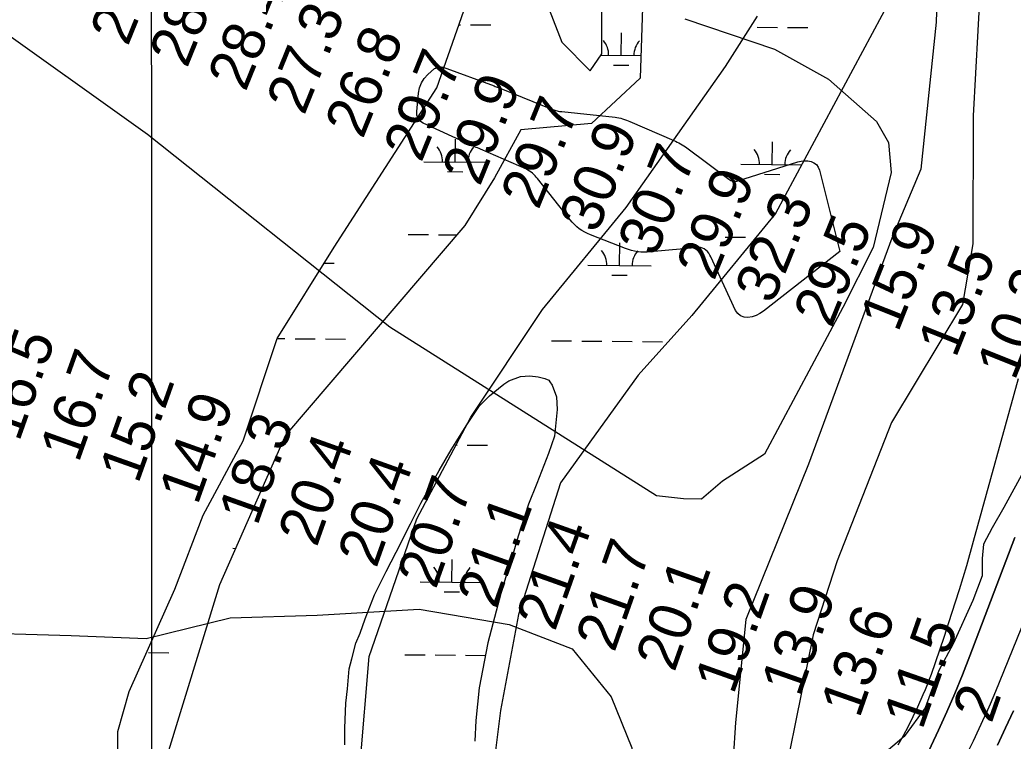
# Model space of a CAD drawing. Extents: x 3271442 to 3309282, y 752266 to 777610.
# Drawn here: x 3291110 to 3292682, y 770993 to 772135 of the extents above; entities that cross this region are included whole.
import ezdxf

# ---------------------------------------------------------------- set-up
doc = ezdxf.new("R2010")
doc.units = 0
for name, color, linetype in [('V-GRID-MAJR', 7, 'Continuous'), ('V-RIVR-EDGE', 7, 'Continuous'), ('V-RIVR-RANG', 7, 'Continuous'), ('V-SITE-VEGE', 7, 'Continuous'), ('V-TOPO-DPTH', 7, 'Continuous'), ('V-TOPO-MAJR', 7, 'Continuous'), ('V-TOPO-MINR', 7, 'Continuous'), ('V-TOPO-WATR', 7, 'Continuous'), ('V-WETL-SWMP', 7, 'Continuous')]:
    doc.layers.add(name, color=color, linetype=linetype)

msp = doc.modelspace()

# ---------------------------------------------------------------- linework, layer by layer
at = {"layer": 'V-GRID-MAJR'}
msp.add_spline([(3291322.7, 757646.2), (3291320.9, 763704.7), (3291319.2, 769766.6), (3291317.4, 775828.6), (3291317.4, 775832)], degree=3, dxfattribs=at)
at = {"layer": 'V-RIVR-EDGE'}
for points in [[(3292701.8, 771425.7), (3292667.8, 771363.2), (3292649, 771330.6), (3292635.5, 771305), (3292633.2, 771282.4), (3292633.2, 771254.6), (3292618.7, 771215.5), (3292587.3, 771146.9), (3292565, 771104.8), (3292543.1, 771045.7), (3292509.9, 771000.2)], [(3292509.9, 771000.2), (3292474.2, 770969.8)]]:
    msp.add_lwpolyline(points, dxfattribs=at)
at = {"layer": 'V-SITE-VEGE'}
msp.add_lwpolyline([(3291624, 770987.2), (3291624.1, 771013.6), (3291625.6, 771053.2), (3291628.3, 771075.7), (3291631, 771107.4), (3291635.1, 771123.2), (3291641.8, 771148.3), (3291648.4, 771164.1), (3291656.5, 771186.6), (3291671.1, 771224.8), (3291689.8, 771261.8), (3291705.7, 771292.1), (3291728.4, 771336.9), (3291744.4, 771369.9), (3291773.6, 771421.3), (3291792.3, 771454.3), (3291816.2, 771492.5), (3291837.4, 771524.2), (3291853.4, 771540), (3291875.9, 771558.4), (3291883.8, 771563.6), (3291902.4, 771570.2), (3291916.9, 771571.4), (3291930.1, 771570.1), (3291940.7, 771567.4), (3291947.3, 771564.7), (3291948.6, 771562.1), (3291952.5, 771556.8), (3291959.1, 771538.2), (3291960.3, 771518.4), (3291956.2, 771476.1), (3291946.8, 771448.4), (3291928.2, 771400.9), (3291914.8, 771368), (3291898.8, 771317.8), (3291889.4, 771284.8), (3291873.4, 771234.6), (3291864, 771199), (3291850.6, 771148.8), (3291837.1, 771077.5), (3291831.6, 771026), (3291830.1, 770993)], dxfattribs=at)
at = {"layer": 'V-TOPO-DPTH'}
for points in [[(3292630.2, 772186.2), (3292619.1, 771983.3), (3292618.6, 771780.3), (3292602.3, 771684.2), (3292489.7, 771497.5), (3292403.7, 771278.7), (3292366, 771161.3), (3292301, 770840.7)], [(3292685.4, 771315.7), (3292614, 771128), (3292602.3, 771098.3), (3292590.1, 771068.7), (3292577.4, 771039.5), (3292564.1, 771010.4), (3292537.2, 770953)], [(3292537.2, 770953), (3292564.1, 771010.4), (3292577.4, 771039.5), (3292590.1, 771068.7), (3292602.3, 771098.3), (3292614, 771128), (3292685.4, 771315.7)], [(3292683.2, 771041.2), (3292670.5, 771013.9), (3292657.6, 770986.7)], [(3292657.6, 770986.7), (3292670.5, 771013.9), (3292683.2, 771041.2)]]:
    msp.add_lwpolyline(points, dxfattribs=at)
at = {"layer": 'V-TOPO-MAJR'}
msp.add_lwpolyline([(3292408, 771768.4), (3292287.2, 771673.6), (3292281.5, 771669.9), (3292275.5, 771666.9), (3292269.1, 771664.9), (3292262.4, 771663.7), (3292256.3, 771664.3), (3292250.8, 771666.2), (3292246.4, 771670), (3292242.8, 771675), (3292203.9, 771759.7), (3292202.3, 771762.7), (3292200.5, 771765.5), (3292198.4, 771768.1), (3292196, 771770.5), (3292193.3, 771772.4), (3292190.5, 771773.8), (3292187.4, 771774.4), (3292184.1, 771774.5), (3292108.1, 771767.6), (3292103.1, 771767.3), (3292098.1, 771767.2), (3292093.1, 771767.5), (3292088.1, 771767.9), (3292083.1, 771768.7), (3292078.3, 771769.8), (3292073.5, 771771.2), (3292068.8, 771772.9), (3292013.1, 771794.7), (3292008.5, 771796.7), (3292004, 771799), (3291999.6, 771801.6), (3291995.4, 771804.4), (3291991.5, 771807.5), (3291987.7, 771810.9), (3291984.2, 771814.5), (3291980.9, 771818.3), (3291929.2, 771884), (3291927.3, 771886.2), (3291925.4, 771888.3), (3291923.3, 771890.4), (3291921.2, 771892.3), (3291919, 771894.1), (3291916.6, 771895.7), (3291914.2, 771897.2), (3291911.6, 771898.4), (3291839.1, 771930.2), (3291836.8, 771931.2), (3291834.5, 771932.2), (3291832.2, 771933.1), (3291829.9, 771934), (3291827.6, 771935), (3291825.3, 771936), (3291823, 771937), (3291820.7, 771938), (3291748.3, 771971.4), (3291745.8, 771972.9), (3291743.6, 771974.6), (3291741.8, 771976.7), (3291740.3, 771979.1), (3291739.2, 771981.7), (3291738.4, 771984.4), (3291738.1, 771987.2), (3291738.1, 771990.1), (3291740.8, 772019.2), (3291742.5, 772027.5), (3291745.4, 772035.3), (3291750, 772042.2), (3291755.7, 772048.5), (3291766.3, 772057.8), (3291767.7, 772058.8), (3291769.2, 772059.7), (3291770.9, 772060.3), (3291772.6, 772060.7), (3291774.4, 772060.8), (3291776.2, 772060.7), (3291778, 772060.4), (3291779.7, 772059.9), (3291860.6, 772030.4), (3291862.2, 772029.7), (3291863.9, 772029.1), (3291865.6, 772028.5), (3291867.2, 772027.8), (3291868.9, 772027.1), (3291870.6, 772026.5), (3291872.2, 772025.8), (3291873.9, 772025.1), (3291953.2, 771993), (3291954.9, 771992.4), (3291956.7, 771991.8), (3291958.5, 771991.3), (3291960.3, 771990.9), (3291962.1, 771990.5), (3291963.9, 771990.2), (3291965.7, 771989.9), (3291967.6, 771989.7), (3292052, 771980.9), (3292055.1, 771980.5), (3292058.1, 771979.9), (3292061.1, 771979.2), (3292064.1, 771978.3), (3292067, 771977.3), (3292070, 771976.2), (3292072.9, 771975.1), (3292075.7, 771973.9), (3292145, 771944), (3292147.8, 771942.8), (3292150.5, 771941.5), (3292153.2, 771940.2), (3292155.8, 771938.8), (3292158.4, 771937.4), (3292161, 771935.8), (3292163.5, 771934.1), (3292165.9, 771932.4), (3292232, 771882.7), (3292233.6, 771881.7), (3292235.3, 771880.8), (3292237.1, 771880.2), (3292239, 771879.7), (3292240.9, 771879.5), (3292242.8, 771879.5), (3292244.7, 771879.8), (3292246.5, 771880.3), (3292341.3, 771910.1), (3292346.6, 771911.3), (3292351.9, 771911.9), (3292357.2, 771911.6), (3292362.5, 771910.7), (3292367.1, 771908.6), (3292371, 771905.8), (3292373.8, 771901.9), (3292375.8, 771897.3), (3292408, 771768.4), (3292408, 771768.4)], dxfattribs=at)
at = {"layer": 'V-TOPO-MINR'}
for points in [[(3292566.6, 772307.8), (3292560.8, 772131.4), (3292536.2, 771898.8), (3292490.5, 771789.3), (3292358.6, 771431.4), (3292259, 771185.7), (3292242.6, 771022.6), (3292231.5, 770851.5), (3292228.6, 770752.6), (3292217.8, 770712.5), (3292203.9, 770690.1)], [(3292630.2, 772186.2), (3292619.1, 771983.3), (3292618.6, 771780.3), (3292602.3, 771684.2), (3292489.7, 771497.5), (3292403.7, 771278.7), (3292366, 771161.3), (3292301, 770840.7)], [(3292162.4, 772136.4), (3292304.7, 772088.6), (3292390.1, 772040.9), (3292465.9, 771974.2), (3292484.9, 771940.9), (3292489.5, 771893.4), (3292460.7, 771774.7), (3292413, 771679.8), (3292288.9, 771447.4), (3292222.3, 771404.8), (3292189, 771376.4), (3292160.5, 771376.5), (3292117.8, 771381.3), (3291695.7, 771648.4), (3291311.7, 771953.3), (3291050.9, 772139.2)], [(3292690.6, 771566.5), (3292619.4, 771308.9), (3292608.4, 771270.7), (3292597.1, 771232.7), (3292585.1, 771194.9), (3292572.6, 771157.3), (3292552.6, 771098.7), (3292549.6, 771090.4), (3292546.5, 771082.3), (3292543.2, 771074.2), (3292539.7, 771066.2), (3292530.9, 771047), (3292523.6, 771031.6), (3292516.1, 771016.4), (3292508.1, 771001.5), (3292499.8, 770986.7)], [(3292762.2, 771336.8), (3292654.4, 771071.4), (3292650.3, 771061.6), (3292646.1, 771051.7), (3292641.8, 771042), (3292637.3, 771032.2), (3292628.2, 771012.6), (3292619, 770993.2), (3292609.6, 770973.8)], [(3291010.5, 771165.6), (3291191, 771160.4), (3291309.7, 771155.4), (3291442.8, 771188.3), (3291580.6, 771192.7), (3291742.1, 771201.8), (3291884.5, 771177.7), (3291984.2, 771139.4), (3292045.7, 771063.3), (3292078.8, 770982.5), (3292078.5, 770878), (3292082.8, 770697.5), (3292068.3, 770593), (3291960.4, 770386.6)], [(3292683.2, 771041.2), (3292670.5, 771013.9), (3292657.6, 770986.7)]]:
    msp.add_lwpolyline(points, dxfattribs=at)
at = {"layer": 'V-TOPO-WATR'}
msp.add_lwpolyline([(3292685.4, 771315.7), (3292614, 771128), (3292602.3, 771098.3), (3292590.1, 771068.7), (3292577.4, 771039.5), (3292564.1, 771010.4), (3292537.2, 770953)], dxfattribs=at)
at = {"layer": 'V-WETL-SWMP'}
for p, q in [((3291922.8, 772216.8), (3291967.9, 772099.6)), ((3292031, 772081.5), (3292031, 772216.8)), ((3292514.5, 772216.6), (3292306.3, 771828.2)), ((3292096.7, 772195.7), (3292091.6, 772042.5)), ((3291769.6, 772027.4), (3291823.7, 772180.8)), ((3292226.8, 772061.3), (3292277.9, 772140.8)), ((3291804.8, 772127.3), (3291807.4, 772127.3)), ((3291823.4, 772127.1), (3291855.4, 772126.9)), ((3292061.9, 772078.7), (3292062.2, 772114.7)), ((3292277.3, 772123.4), (3292309.3, 772123.1)), ((3292325.3, 772123), (3292357.3, 772122.7)), ((3291967.9, 772099.6), (3292012.9, 772054.5)), ((3292012.9, 772054.5), (3292031, 772081.5)), ((3292029.3, 772079), (3292092.8, 772078.5)), ((3292049.8, 772063.4), (3292073.8, 772063.2)), ((3292069.6, 771837.7), (3292226.8, 772061.3)), ((3292091.6, 772042.5), (3292015, 771971)), ((3291607.3, 771774.9), (3291769.6, 772027.4)), ((3292015, 771971), (3291902.7, 771960.7)), ((3291902.7, 771960.7), (3291861.4, 771885)), ((3291799.1, 771910.1), (3291799.4, 771946.1)), ((3292300.9, 771906), (3292301.2, 771942)), ((3291749.1, 771910.5), (3291849.1, 771909.7)), ((3292251, 771906.4), (3292347.8, 771905.6)), ((3291786.9, 771894.8), (3291810.9, 771894.6)), ((3292288.8, 771890.6), (3292312.8, 771890.4)), ((3291861.4, 771885), (3291814.1, 771809.2)), ((3291937.1, 771676.6), (3292069.6, 771837.7)), ((3292306.3, 771828.2), (3292173.8, 771667.1)), ((3291814.1, 771809.2), (3291530.1, 771477.6)), ((3291724.7, 771795.3), (3291756.7, 771795)), ((3291772.7, 771794.9), (3291801.5, 771794.6)), ((3292059.2, 771746.1), (3292059.4, 771782.1)), ((3292226.6, 771791.1), (3292258.6, 771790.9)), ((3292274.6, 771790.7), (3292275.5, 771790.7)), ((3291517.2, 771630.6), (3291607.3, 771774.9)), ((3291591.7, 771749.9), (3291607.3, 771749.8)), ((3292009.2, 771746.5), (3292109.2, 771745.7)), ((3292047, 771730.8), (3292071, 771730.6)), ((3291823.5, 771506.1), (3291937.1, 771676.6)), ((3292173.8, 771667.1), (3292088.6, 771572.4)), ((3291463.1, 771468.3), (3291517.2, 771630.6)), ((3291517.2, 771630.5), (3291529.4, 771630.4)), ((3291545.4, 771630.2), (3291577.4, 771630)), ((3291593.4, 771629.8), (3291625.4, 771629.6)), ((3291951.3, 771626.9), (3291983.3, 771626.6)), ((3291999.3, 771626.5), (3292031.3, 771626.2)), ((3292047.3, 771626.1), (3292079.3, 771625.8)), ((3292095.3, 771625.7), (3292127.3, 771625.4)), ((3292088.6, 771572.4), (3291965.5, 771401.8)), ((3291738.3, 771345), (3291823.5, 771506.1)), ((3291400, 771351), (3291463.1, 771468.3)), ((3291530.1, 771477.6), (3291425.9, 771240.8)), ((3291800.2, 771462), (3291802, 771461.9)), ((3291818, 771461.8), (3291850, 771461.6)), ((3291965.5, 771401.8), (3291899.2, 771193.4)), ((3291355, 771233.8), (3291400, 771351)), ((3291662.6, 771127.1), (3291738.3, 771345)), ((3291446.7, 771298.4), (3291451.2, 771298.3)), ((3291793.6, 771244.8), (3291793.9, 771280.8)), ((3291743.6, 771245.2), (3291843.6, 771244.4)), ((3291282.9, 771071.5), (3291355, 771233.8)), ((3291425.9, 771240.8), (3291312.4, 770871.3)), ((3291781.5, 771229.4), (3291805.5, 771229.2)), ((3291899.2, 771193.4), (3291870.8, 771041.8)), ((3291313.3, 771133.3), (3291345.3, 771133)), ((3291643.7, 770899.7), (3291662.6, 771127.1)), ((3291719.2, 771129.9), (3291751.2, 771129.7)), ((3291767.2, 771129.5), (3291799.2, 771129.3)), ((3291815.2, 771129.2), (3291847.2, 771128.9)), ((3291264.8, 771008.3), (3291282.9, 771071.5)), ((3291870.8, 771041.8), (3291851.9, 770890.2)), ((3291264.8, 770837), (3291264.8, 771008.3))]:
    msp.add_line(p, q, dxfattribs=at)
for centre, start, end in [((3292006.7, 772079.7), 358.7563, 40.2999), ((3292117.1, 772078.8), 138.7563, 180.2999), ((3291743.8, 771911), 358.7563, 40.2999), ((3291854.3, 771910.1), 138.7563, 180.2999), ((3292245.7, 771906.9), 358.7563, 40.2999), ((3292356.2, 771906), 138.7563, 180.2999), ((3292003.9, 771747), 358.7563, 40.2999), ((3292114.4, 771746.1), 138.7563, 180.2999), ((3291738.3, 771245.7), 358.7563, 40.2999), ((3291848.8, 771244.8), 138.7563, 180.2999)]:
    msp.add_arc(centre, 35.2, start, end, dxfattribs=at)

# ---------------------------------------------------------------- texts
at = {"layer": 'V-RIVR-RANG'}
for s, rotation, p in [('27.0', 67.8983, (3291280.4, 772091.9)), ('28.7', 67.8983, (3291374.2, 772057.2)), ('28.4', 67.8983, (3291466.9, 772019.8)), ('27.3', 67.8983, (3291559.7, 771982.4)), ('26.8', 67.8983, (3291652.4, 771945)), ('29.7', 67.8983, (3291745.2, 771907.6)), ('29.9', 67.8983, (3291837.8, 771870)), ('29.7', 67.8983, (3291930.7, 771832.8)), ('30.9', 67.8983, (3292023.3, 771795.2)), ('30.7', 67.8983, (3292116.2, 771758)), ('29.9', 67.8983, (3292208.8, 771720.4)), ('32.3', 67.8983, (3292301.6, 771683.2)), ('29.5', 67.8983, (3292394.4, 771645.8)), ('15.9', 68.2721, (3292500, 771638.7)), ('13.5', 68.2721, (3292591.5, 771598.1)), ('10.2', 68.2721, (3292684.8, 771562.2)), ('16.5', 70.3783, (3291108.2, 771465.6)), ('16.7', 70.3783, (3291202.5, 771432.2)), ('15.2', 70.3783, (3291296.8, 771398.9)), ('14.9', 70.3783, (3291390.9, 771365.3)), ('18.3', 70.3783, (3291485.3, 771332.2)), ('20.4', 70.3783, (3291579.6, 771298.8)), ('20.4', 70.3783, (3291673.9, 771265.5)), ('20.7', 70.3783, (3291768.1, 771232.1)), ('21.1', 70.3783, (3291863.2, 771201)), ('21.4', 70.3783, (3291956.7, 771165.4)), ('21.7', 70.3783, (3292050.9, 771132.1)), ('20.1', 70.3783, (3292146, 771100.9)), ('19.2', 70.3783, (3292239.5, 771065.3)), ('13.9', 70.6588, (3292344.7, 771061.3)), ('13.6', 70.6588, (3292438.9, 771027.7)), ('11.5', 70.6588, (3292538.4, 771009.3)), ('2', 70.6588, (3292648, 771019.7))]:
    msp.add_text(s, height=67, rotation=rotation, dxfattribs=at).set_placement(p)

doc.saveas('drawing.dxf')
